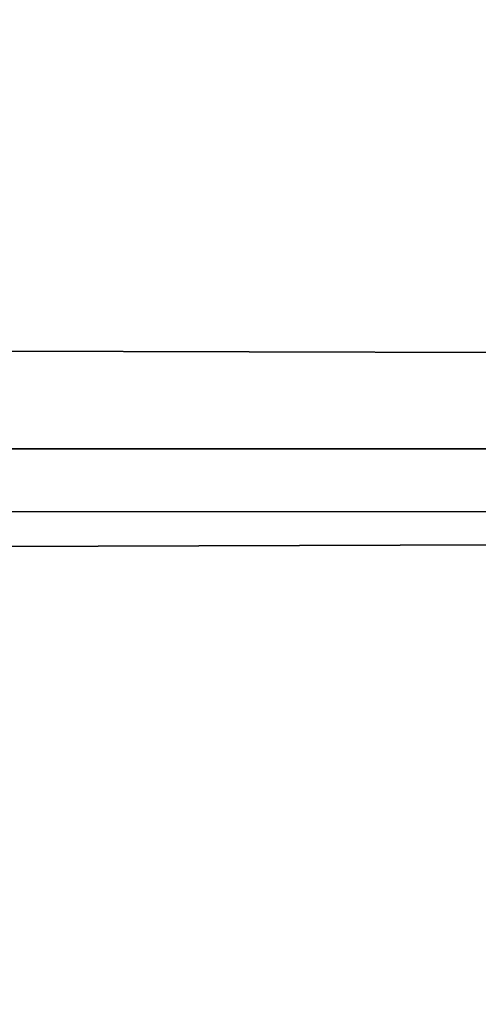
# Model space of a CAD drawing. Header units: millimetres. Extents: x -184 to 165, y -135 to 242.
# Tile 634 of 656: x -36.494 to -36.28, y -85.508 to -85.048. Entities that reach past the tile are written whole.
import ezdxf

# ---------------------------------------------------------------- set-up
doc = ezdxf.new("R2010")
doc.units = ezdxf.units.MM
doc.header["$LTSCALE"] = 41.718519
doc.layers.add('384', color=7, linetype='CONTINUOUS')
doc.layers.add('386', color=7, linetype='CONTINUOUS')

msp = doc.modelspace()

# ---------------------------------------------------------------- linework, layer by layer
at = {"layer": '384', "linetype": 'CONTINUOUS'}
for points in [[(-21.20615, -84.8131, 60), (-176.09864, -85.24468, 60), (-176.35273, -84.68165, 60), (-21.20615, -84.8131, 60)], [(-21.20615, -84.8131, 60), (-21.41795, -85.28106, 60), (-176.09864, -85.24468, 60), (-21.20615, -84.8131, 60)], [(-21.41795, -85.28106, 60), (-21.63254, -85.74769, 60), (-176.09864, -85.24468, 60), (-21.41795, -85.28106, 60)], [(-21.63254, -85.74769, 60), (-175.84073, -85.80531, 60), (-176.09864, -85.24468, 60), (-21.63254, -85.74769, 60)]]:
    msp.add_3dface(points, dxfattribs=at)
at = {"layer": '386', "linetype": 'CONTINUOUS'}
for points in [[(-176.29385, -84.8131, 63), (-21.40136, -85.24468, 63), (-21.14727, -84.68165, 63), (-176.29385, -84.8131, 63)], [(-176.29385, -84.8131, 63), (-176.08205, -85.28106, 63), (-21.40136, -85.24468, 63), (-176.29385, -84.8131, 63)], [(-176.08205, -85.28106, 63), (-175.86746, -85.74769, 63), (-21.40136, -85.24468, 63), (-176.08205, -85.28106, 63)], [(-175.86746, -85.74769, 63), (-21.65927, -85.80531, 63), (-21.40136, -85.24468, 63), (-175.86746, -85.74769, 63)]]:
    msp.add_3dface(points, dxfattribs=at)

doc.saveas('drawing.dxf')
